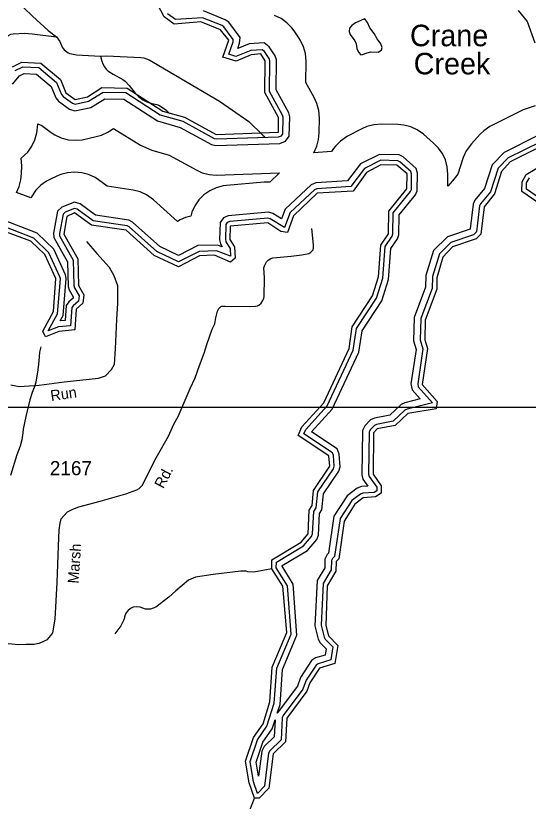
# Model space of a CAD drawing. Extents: x 1473865 to 1648260, y 639067 to 773536.
# Drawn here: x 1598367 to 1602897, y 691551 to 698493 of the extents above; entities that cross this region are included whole.
import ezdxf

# ---------------------------------------------------------------- set-up
doc = ezdxf.new("R2010")
doc.units = 0
for name, color, linetype in [('Exist Hydrographic Buffer Line', 7, 'Continuous'), ('Exist Hydrographic Creek Double Shore', 7, 'Continuous'), ('Exist Hydrographic Creek Single Shore', 7, 'Continuous'), ('Exist Hydrographic Lake Shore Label', 7, 'Continuous'), ('Exist Hydrographic Misc Water Feature', 7, 'Continuous'), ('Exist Road Non-System Type 51', 7, 'Continuous'), ('Exist Road Secondary Type 51 Attributed', 7, 'Continuous'), ('Exist Road Secondary Type 51 Label', 7, 'Continuous'), ('Exist Road Secondary Type 51 Number Label', 7, 'Continuous'), ('Map Preparation Inset Cut Line', 7, 'Continuous')]:
    doc.layers.add(name, color=color, linetype=linetype)

msp = doc.modelspace()

# ---------------------------------------------------------------- linework, layer by layer
at = {"layer": 'Exist Hydrographic Buffer Line'}
for points in [[(1598339.4, 697888.9), (1598400.5, 697963.2), (1598442, 697983.5), (1598550, 697977.1), (1598680.5, 697868.5), (1598722.3, 697767.7), (1598745.6, 697738.1), (1598842.5, 697667.2), (1598889.9, 697651.7), (1599032.3, 697682.1), (1599155.1, 697759.9), (1599322.2, 697756.5), (1599620, 697563.7), (1599820.7, 697506.3), (1600098.9, 697354.4), (1600134.7, 697345.9), (1600702.2, 697364.9), (1600752.4, 697384.1), (1600784.6, 697430), (1600789.7, 697599.8), (1600781, 697635.2), (1600667.9, 697838.2), (1600671.6, 698102), (1600661.7, 698140.1), (1600608.1, 698218.6), (1600564.1, 698252.6), (1600431.2, 698244.8), (1600329, 698203.3), (1600345.5, 698250.7), (1600349.5, 698300), (1600249.3, 698435.9), (1600219.6, 698458.1), (1600026, 698534.9)], [(1598363.5, 698010.1), (1598430.2, 698042.7), (1598572.6, 698034.2), (1598729, 697904.2), (1598773.2, 697797.5), (1598786.5, 697780.6), (1598869.5, 697719.8), (1598893.1, 697712.1), (1599009.9, 697737), (1599138.8, 697818.6), (1599340, 697814.5), (1599644.4, 697617.5), (1599843, 697560.6), (1600120, 697409.4), (1600140.5, 697404.5), (1600690.5, 697422.9), (1600714.9, 697432.3), (1600726.8, 697449.2), (1600731.1, 697593.6), (1600726.2, 697613.7), (1600609.3, 697823.4), (1600613.1, 698095), (1600607.8, 698115.6), (1600565.1, 698178), (1600545.7, 698193), (1600444.2, 698187.1), (1600311.9, 698133.3), (1600249.5, 698152.3), (1600287.9, 698262.9), (1600289.5, 698282.9), (1600207.5, 698394.3), (1600190.9, 698406.6), (1600016.9, 698475.7), (1599779.8, 698458.3), (1599709.4, 698511.2)], [(1602809.3, 698539.4), (1602887.4, 698441.2), (1602956.4, 698254.1)], [(1602275.9, 697092.6), (1602228.2, 697034.6), (1602185.4, 696985.9), (1602186.1, 697092.6), (1602180.6, 697157.8), (1602164.4, 697218.4), (1602137.9, 697275.3), (1602101.9, 697326.7), (1602060.9, 697368.3), (1601970.8, 697445.7), (1601916.1, 697484.4), (1601859.3, 697511), (1601798.6, 697527.2), (1601743.2, 697532.6), (1601601.2, 697535.4), (1601531.6, 697530), (1601471, 697513.8), (1601426.4, 697494), (1601300.4, 697427.6), (1601236.7, 697384.9), (1601192.4, 697340.5), (1601176.2, 697319.6), (1601156.8, 697292.8), (1601000.8, 697282.9), (1601027.4, 697339.8), (1601043.6, 697400.4), (1601049.1, 697457.4), (1601051.2, 697588.7), (1601045.6, 697656.8), (1601029.3, 697717.3), (1601005.7, 697769.4), (1600930.5, 697904.4), (1600933.2, 698090.4), (1600927.6, 698158.1), (1600911.4, 698218.7), (1600884.9, 698275.5), (1600870.1, 698298.9), (1600829.1, 698358.8), (1600807.9, 698386.8), (1600763.5, 698431.2), (1600712.1, 698467.2), (1600655.2, 698493.8)], [(1602956.9, 697696), (1602851.4, 697662.1), (1602575.4, 697523.3), (1602557.2, 697513.4), (1602505.7, 697477.4), (1602472, 697445.2), (1602395, 697361.4), (1602348.3, 697297.9), (1602321.9, 697241), (1602275.9, 697092.6)], [(1600699.2, 697105.1), (1600611.8, 697022.5), (1600563.5, 697022.6), (1600230.5, 696993.2), (1600199.6, 696989.1), (1600139, 696972.9), (1600082.1, 696946.3), (1600030.7, 696910.4), (1599986.3, 696866), (1599950.4, 696814.6), (1599923.9, 696757.7), (1599914.1, 696721.5), (1599868, 696709.2), (1599821.9, 696688.6), (1599798, 696676), (1599584.4, 696865.3), (1599524.2, 696909.1), (1599467.3, 696935.6), (1599406.6, 696951.8), (1599176.6, 696986.1), (1599100.3, 697041.8), (1599068.1, 697062.7), (1599011.2, 697089.3), (1598950.6, 697105.5), (1598888.1, 697111), (1598825.6, 697105.5), (1598764.9, 697089.3), (1598737, 697077.7), (1598669, 697046.3), (1598640.1, 697031.3), (1598588.7, 696995.3), (1598544.3, 696950.9), (1598502.2, 696883.1), (1598373.2, 696931.1), (1598397.4, 696982.7), (1598413.6, 697043.3), (1598419.1, 697100.3), (1598420.1, 697166), (1598414.6, 697233.7), (1598473.9, 697288.5), (1598509.9, 697339.8), (1598536.3, 697396.7), (1598552.6, 697457.3), (1598555.7, 697478.8), (1598561.4, 697538.7), (1598597.5, 697522.3), (1598680.5, 697461.5), (1598713.1, 697440.3), (1598770, 697413.7), (1598830.6, 697397.6), (1598893.1, 697392), (1598955.6, 697397.6), (1599079.4, 697424.7), (1599124.2, 697437.8), (1599181.1, 697464.4), (1599198.7, 697475.2), (1599231.3, 697496.7), (1599470.5, 697348.9), (1599570.1, 697304.1), (1599722.1, 697262), (1599966.7, 697128.5), (1600016, 697106.2), (1600076.6, 697090), (1600139.1, 697084.6), (1600699.2, 697105.1)], [(1602988.8, 697436.9), (1602683.7, 697285.7), (1602578.7, 697176), (1602510.6, 696967), (1602424.9, 696862.9), (1602409.2, 696828.9), (1602383.8, 696609.3), (1602382.5, 696608), (1602182.3, 696539.8), (1602061, 696419.1), (1601992.9, 696198.2), (1601989.6, 696095.1), (1601889.1, 695827.8), (1601882.9, 695621.4), (1601905, 695544.8), (1601860.7, 695239.1), (1601870.6, 695187.9), (1601941.7, 695106.3), (1601806.3, 695073.6), (1601772.7, 695058.1), (1601674.8, 694963.8), (1601537.5, 694938.3), (1601502.4, 694921.7), (1601451.7, 694869.3), (1601430.9, 694828.3), (1601426, 694435.8), (1601436.2, 694397.3), (1601479.1, 694336.4), (1601423.4, 694332.5), (1601386.1, 694318.4), (1601295.1, 694249.4), (1601178.7, 694070.3), (1601130.2, 693742.9), (1601118.8, 693732.4), (1601100.1, 693692.1), (1601097.8, 693614.1), (1601031.8, 693501.5)], [(1603006.9, 697380), (1602719.2, 697237.4), (1602630.6, 697144.9), (1602563.2, 696938.1), (1602475.3, 696831.3), (1602466.8, 696812.8), (1602440, 696582), (1602414.5, 696556.6), (1602214.2, 696488.3), (1602113, 696387.6), (1602051.6, 696188.4), (1602048.2, 696083.4), (1601947.8, 695816.2), (1601942.1, 695628.9), (1601965.2, 695548.9), (1601920.5, 695240.5), (1601925.5, 695214.7), (1602050, 695071.8), (1601825.8, 695017.6), (1601806.4, 695008.7), (1601702.9, 694909.1), (1601555.8, 694881.7), (1601537.4, 694873), (1601500.2, 694834.6), (1601489.7, 694813.9), (1601485.1, 694443.1), (1601490.5, 694422.7), (1601557.9, 694327), (1601557.5, 694296), (1601534.2, 694281.2), (1601436.2, 694274.2), (1601414.9, 694266.2), (1601339, 694208.6), (1601235.2, 694049), (1601185.5, 693713.8), (1601167.4, 693697), (1601158.7, 693678.3), (1601156.4, 693597.3), (1601085.5, 693476.5)], [(1600678.3, 692330.3), (1600703.1, 692407.4), (1600725.4, 692715.8), (1600853.2, 693019.3), (1600818.3, 693470.8), (1600721.9, 693629.6), (1600721.9, 693633.8), (1600945.3, 693767.6), (1601027.1, 693864.2), (1601042.1, 693902.9), (1601052.2, 694095.2), (1601071.4, 694127.5), (1601086.9, 694267.1), (1601222.2, 694467.9), (1601234.2, 694506.9), (1601225.7, 694619.8), (1601207.4, 694664.6), (1600981, 694815.3), (1601163.9, 695015.9), (1601400.1, 695521.1), (1601429.6, 695709.6), (1601601.5, 695974.2), (1601662.2, 696162.7), (1601682.5, 696435.4), (1601741.1, 696521.8), (1601752.5, 696558), (1601755.1, 696733.9), (1601900.2, 696911.2), (1601915.9, 696945.6), (1601917.8, 697101.4), (1601906.5, 697143.5), (1601791, 697246.4), (1601755.3, 697263.3), (1601583.5, 697267.3), (1601415.8, 697185.3), (1601300.9, 697032.8), (1601018.2, 697015.1), (1600978.1, 696999.1), (1600749.8, 696783.6), (1600716.4, 696697.8), (1600638.5, 696744.6), (1600600.6, 696756.2), (1600246.2, 696725.1), (1600202.8, 696707.1), (1600173.5, 696665.3), (1600168.4, 696511.5), (1600177.5, 696476.1), (1600193.2, 696450.5), (1600149.7, 696466.4), (1599976, 696462.1), (1599805.3, 696375.1), (1599642.3, 696452.6), (1599399.9, 696670.2), (1599366.5, 696686.5), (1599071.8, 696730.2), (1598935.5, 696829.7), (1598885.9, 696845.8), (1598775.4, 696800), (1598738, 696766), (1598701.7, 696571.7), (1598705.2, 696533.3), (1598825.2, 696318.6), (1598829.7, 696101.8), (1598838.7, 696069.6), (1598875.2, 696007.9), (1598873.9, 695998.2), (1598836.1, 695965.4), (1598813, 695931.8), (1598804.4, 695800.6), (1598760.7, 695796.5), (1598786.7, 695844), (1598813.9, 696169.7), (1598807.9, 696202.6), (1598703.2, 696429), (1598557.2, 696572.7), (1598228.9, 696698.3)], [(1600505.5, 691620.9), (1600468.9, 691724), (1600440.1, 691901.8), (1600505.1, 692095.7), (1600586.9, 692214.1), (1600652.1, 692417.3), (1600674.6, 692728), (1600800.9, 693027.8), (1600767.9, 693454.6), (1600670.2, 693615.5), (1600670.8, 693663.2), (1600911.5, 693807.4), (1600982.2, 693890.9), (1600991.1, 693913.8), (1601001.5, 694110.6), (1601021.4, 694144.2), (1601037.1, 694285.3), (1601175.2, 694490.3), (1601182.1, 694512.7), (1601174.9, 694607.9), (1601165.7, 694630.5), (1600913, 694798.7), (1600930.7, 694836.7), (1601120.6, 695044.8), (1601350.3, 695536.3), (1601380.4, 695728.4), (1601554.6, 695996.5), (1601611.3, 696172.7), (1601632.2, 696452.9), (1601694.2, 696544.4), (1601701.1, 696566.3), (1601703.9, 696752.6), (1601856.1, 696938.7), (1601864.5, 696957.1), (1601866.2, 697095), (1601860.7, 697115.3), (1601762.3, 697203), (1601743.1, 697212), (1601594.9, 697215.5), (1601449.5, 697144.5), (1601327.8, 696982.8), (1601029.6, 696964.2), (1601006.4, 696954.9), (1600793.6, 696754.1), (1600742.3, 696622.3), (1600617.4, 696697.2), (1600595.1, 696704), (1600258.7, 696674.4), (1600236.4, 696665.2), (1600224.5, 696648.3), (1600220.1, 696517.2), (1600225.4, 696496.5), (1600261.8, 696437.4), (1600266.8, 696368.8), (1600141.3, 696414.6), (1599989, 696410.9), (1599806.1, 696317.7), (1599613.5, 696409.3), (1599370.9, 696627.1), (1599351.1, 696636.7), (1599051.7, 696681.1), (1598911.8, 696783.3), (1598888.1, 696791), (1598803.4, 696755.9), (1598785.5, 696739.6), (1598753.7, 696569.3), (1598755.5, 696548.9), (1598876.4, 696332.5), (1598881.1, 696109.4), (1598886.5, 696089.9), (1598928.6, 696018.7), (1598922.4, 695972.1), (1598874.9, 695930.8), (1598863.5, 695914.3), (1598852.9, 695753.5), (1598745.4, 695743.3), (1598653.9, 695708.7), (1598736.2, 695859.2), (1598762, 696167.2), (1598758.4, 696186.9), (1598660.4, 696398.9), (1598528.7, 696528.5), (1598215.9, 696648.1)], [(1602989, 696887.2), (1602881.7, 696960.9), (1602882.9, 697015.3), (1602907.3, 697061.8)], [(1601085.5, 693476.5), (1601067.1, 693106.9), (1601092.3, 693002.9), (1601102.4, 692984.9), (1601170.2, 692915.7), (1601150.8, 692800.1), (1601040.5, 692767.3), (1601021.4, 692754.6), (1600933.6, 692621.3), (1600905.3, 692543.4), (1600730.9, 692309), (1600723.1, 692287.3), (1600712.9, 692093.1), (1600614.3, 691998), (1600602.6, 691976.1), (1600565.9, 691685.7), (1600505.5, 691620.9)], [(1601031.8, 693501.5), (1601011.9, 693101.6), (1601040.8, 692982.5), (1601058.2, 692951.7), (1601111.5, 692897.3), (1601102.4, 692843), (1601017, 692817.5), (1600981.8, 692794.2), (1600884.2, 692646.1), (1600856.5, 692569.7), (1600678.3, 692330.3)], [(1600513.3, 691772.4), (1600493, 691897.4), (1600551.7, 692072.4), (1600633.7, 692191), (1600659, 692270.1)], [(1600659, 692270.1), (1600651.2, 692121.3), (1600563.4, 692036.5), (1600541.5, 691995.6), (1600513.3, 691772.4)]]:
    msp.add_lwpolyline(points, dxfattribs=at)
at = {"layer": 'Exist Hydrographic Creek Double Shore'}
for points in [[(1598338.1, 698042.2), (1598422.1, 698083.3), (1598588.1, 698073.3), (1598762.1, 697928.6), (1598810.2, 697812.8), (1598893.1, 697752), (1599001.1, 697776.1), (1599127.1, 697858.9), (1599352.1, 697854.3), (1599666.2, 697651.1), (1599858.1, 697597.9), (1600139.1, 697444.5), (1600689.2, 697462.9), (1600691.1, 697594.2), (1600569.1, 697813.3), (1600573.1, 698095.6), (1600532.1, 698155.4), (1600448.1, 698147.3), (1600314.1, 698090.9), (1600198.2, 698126.1), (1600250.1, 698276), (1600176.1, 698369.5), (1600002.1, 698438.6), (1599768.2, 698417.1), (1599678.1, 698484.5), (1599621.1, 698594)], [(1603013.1, 697340.5), (1602737.1, 697201.6), (1602660.1, 697117.8), (1602599.1, 696918.8), (1602506.1, 696805.8), (1602478.1, 696563.5), (1602436.1, 696521.7), (1602227.2, 696450.5), (1602142.2, 696360.2), (1602090.1, 696177.5)], [(1602974.2, 696848.9), (1602841.2, 696940.2), (1602843.1, 697025.5), (1602877.2, 697090.4), (1603196.1, 697277.7)], [(1600478.1, 691578.6), (1600430.1, 691714.1), (1600399, 691905.1), (1600469, 692113.8), (1600554, 692236.8), (1600614, 692429.3), (1600635, 692737.4), (1600764.1, 693043.3), (1600728.1, 693451.1), (1600630.1, 693604.1), (1600631, 693686.1), (1600891, 693841.7), (1600951.1, 693916), (1600962.1, 694122.5), (1600987.1, 694164.7), (1600998.1, 694299), (1601142.1, 694512.7), (1601135, 694604.8), (1600862.1, 694784.3), (1600897.1, 694859.1), (1601091.1, 695071.8), (1601314.1, 695553.1), (1601342.1, 695742.9), (1601521.2, 696018.3), (1601573.1, 696184.6), (1601593.1, 696466.5), (1601661.1, 696566.9), (1601664.1, 696767.1), (1601825.1, 696964), (1601826.2, 697095.3), (1601736.2, 697172.7), (1601594.2, 697175.5), (1601468.2, 697109.1), (1601349.1, 696944.1), (1601032.1, 696924.3), (1600821.1, 696725), (1600769.1, 696578.3), (1600711.1, 696586.1), (1600595.1, 696663.9), (1600262.1, 696634.6), (1600260.1, 696516.5), (1600301.1, 696450), (1600308.1, 696351.3), (1600266.1, 696316.1), (1600125.1, 696378), (1599991.1, 696370.9), (1599807.1, 696272.9), (1599591.1, 696375.7), (1599344.1, 696597.4), (1599036.1, 696643), (1598888.1, 696751), (1598820.1, 696719.5), (1598793.1, 696562.5), (1598916.1, 696343.4), (1598921.1, 696110.2), (1598970.1, 696027.2), (1598960.1, 695951.9), (1598901.1, 695900.6), (1598891.1, 695717), (1598749.1, 695703.4), (1598631.1, 695656.6), (1598607.1, 695706.2), (1598701.1, 695878.3), (1598722.1, 696170.1), (1598624.1, 696382.1), (1598501, 696499.5), (1598202.1, 696610.6)], [(1602090.1, 696177.5), (1602088.1, 696075.7), (1601985.1, 695802.1), (1601982.1, 695628.2), (1602006.1, 695552.3), (1601960.1, 695234.7), (1602092.1, 695084.4), (1602083.1, 695018.9), (1601832.1, 694978.1), (1601722.1, 694871.9), (1601563.1, 694842.4), (1601529.1, 694806.9), (1601525.1, 694442.7), (1601598.1, 694339.4), (1601597.1, 694273.8), (1601547.1, 694242), (1601439, 694234.3), (1601363.1, 694176.8), (1601269, 694027.6), (1601223.1, 693693.8), (1601198.1, 693671.4), (1601196, 693586), (1601120.1, 693456.3), (1601107.1, 693105.3), (1601131, 693012.9), (1601213.1, 692929.2), (1601186.1, 692768.9), (1601052.1, 692728.9), (1600967.1, 692599.4), (1600941.1, 692524.5), (1600763.1, 692285.1), (1600752, 692075.2), (1600642, 691969.2), (1600604.1, 691667.9), (1600520, 691577.7), (1600478.1, 691578.6)]]:
    msp.add_lwpolyline(points, dxfattribs=at)
at = {"layer": 'Exist Hydrographic Creek Single Shore'}
msp.add_lwpolyline([(1598579, 686053.3), (1598958.9, 686390.3), (1599123, 686771), (1599249, 686903.1), (1599362, 687251.9), (1599411, 687776.2), (1599462.9, 687899.9), (1599474.9, 688224.6), (1599647, 688605.1), (1599699, 688771.5), (1599670, 689090.4), (1599675, 689454.7), (1599797, 689872.4), (1599800.1, 690079.2), (1599743, 690214.8), (1599813, 690462.9), (1599898.1, 690595.7), (1599942.1, 690736), (1600269, 690916.5), (1600330, 691072.8), (1600375, 691314.8), (1600478.1, 691578.6)], dxfattribs=at)
at = {"layer": 'Exist Hydrographic Misc Water Feature'}
for points in [[(1601364.4, 698270.8), (1601375.5, 698243.4), (1601382.7, 698203.2), (1601398.2, 698171), (1601417.8, 698148.6), (1601431.9, 698150.4), (1601474.1, 698165.6), (1601506.3, 698173), (1601570.3, 698171.8), (1601586.4, 698179.5), (1601600.6, 698191.2), (1601607, 698211.1), (1601593.5, 698243.3), (1601560.3, 698289.9), (1601535.2, 698336.3), (1601498.1, 698387), (1601474.9, 698433.4), (1601457.3, 698457.7), (1601451.5, 698465.6), (1601443.4, 698461.9), (1601370.8, 698429.3), (1601338.4, 698405.9), (1601315.9, 698382.4), (1601313.4, 698352.4), (1601323, 698328.2), (1601364.4, 698270.8)], [(1598590.6, 695568.4), (1598578.1, 695519), (1598573.4, 695479.1), (1598568.2, 695413.3), (1598563.4, 695365.4), (1598545.3, 695253.8), (1598536.8, 695222), (1598511.7, 695162.5), (1598492.9, 695099.9), (1598455.9, 694951.7), (1598434, 694840.1), (1598429.4, 694808.2), (1598420.3, 694744.4), (1598407.2, 694688.7), (1598377.9, 694613.3), (1598320.6, 694430.5)], [(1600630.1, 693604.1), (1600472, 693575.2), (1600420.1, 693580.2), (1600404.1, 693584.5), (1600356.2, 693585.3), (1600111.5, 693553.9), (1599955.1, 693532.8), (1599894.6, 693503.9), (1599780.9, 693410.1), (1599719.9, 693355.3), (1599606.3, 693267.5), (1599557.9, 693248.3), (1599513.9, 693249.2), (1599466.2, 693266), (1599436.3, 693270.6), (1599406.2, 693267.2), (1599382.1, 693255.6), (1599357.7, 693234.1), (1599341.2, 693212.4), (1599328.6, 693180.7), (1599328.5, 693172.7), (1599320.1, 693148.8), (1599295.2, 693101.3), (1599241.9, 693030.4)]]:
    msp.add_lwpolyline(points, dxfattribs=at)
at = {"layer": 'Exist Road Non-System Type 51'}
for points in [[(1597558.9, 698878.3), (1597619.3, 698820.9), (1597676.6, 698703.6), (1597696.3, 698689.2), (1597712, 698672.8), (1597725.3, 698638.6), (1597736.1, 698578.3), (1597755.5, 698547.9), (1597777.2, 698535.5), (1597805.1, 698526.9), (1597825, 698524.5), (1597891.2, 698531.2), (1598155, 698611.9), (1598239.7, 698646.2), (1598280, 698659.4), (1598306, 698660.8), (1598330, 698658.3), (1598367.5, 698633.6), (1598516.6, 698488.5), (1598654.2, 698363.7), (1598729, 698305.7)], [(1598218.6, 698245.4), (1598303.1, 698318.7), (1598323.1, 698328.7), (1598345.2, 698334.5), (1598449.1, 698337.8), (1598513.1, 698333.3), (1598729, 698305.7)], [(1598729, 698305.7), (1598756.8, 698265.5), (1598778.4, 698215.5), (1598796.1, 698191.3), (1598832, 698165), (1598846.1, 698158.9), (1598903.9, 698148.5), (1599116, 698136.4)], [(1599116, 698136.4), (1599169.9, 698138.7), (1599473.9, 698124.4), (1599499.9, 698122.2), (1599545.7, 698101.9), (1599581.5, 698083.8), (1600169.2, 697739.5), (1600428.1, 697557.8), (1600551.3, 697436.9), (1600569.2, 697422.7)], [(1599116, 698136.4), (1599127.5, 698093), (1599137.4, 698068.9), (1599151.9, 698041), (1599166.4, 698019.7), (1599181.8, 698006.2), (1599228.8, 697976.3), (1599314.5, 697929.7), (1599334.4, 697913.5), (1599370.1, 697877.4), (1599421.7, 697808.9), (1599451.5, 697778.7), (1599491.3, 697750.4), (1599526.8, 697733.1), (1599568.9, 697718.7), (1599615.9, 697707.9), (1599638, 697699.4), (1599694.1, 697662.3), (1599725.8, 697629.4)], [(1599909.5, 695198.8), (1599953.9, 695293.2), (1599990.9, 695402.5), (1600031.5, 695510.8), (1600055.5, 695588.6), (1600103.6, 695723.8), (1600127.7, 695770.1), (1600136.2, 695822.3), (1600150, 695881.2), (1600161.7, 695905.2), (1600177.5, 695921.3), (1600185.8, 695925.5), (1600217.8, 695927.1), (1600429.8, 695924), (1600485.9, 695927.1), (1600504, 695930.9), (1600515.9, 695936.7), (1600536.3, 695954.3), (1600551.7, 695976.2), (1600561, 695998.6), (1600563.1, 696011.9), (1600565.6, 696175.8), (1600561, 696263.9), (1600565.2, 696283.8), (1600583.7, 696317.5), (1600598, 696333.2), (1600623.3, 696348.1), (1600640.2, 696354.5), (1600800.6, 696368.3), (1600894.7, 696380.8), (1600956.4, 696393), (1600975.8, 696402.4), (1600994.8, 696423.8), (1600999.8, 696443.9), (1600999.3, 696468.7), (1600984.2, 696613.3)], [(1598993.8, 696497.3), (1599084.3, 696392), (1599194.8, 696268.5)]]:
    msp.add_lwpolyline(points, dxfattribs=at)
at = {"layer": 'Exist Road Secondary Type 51 Attributed'}
for points in [[(1598324.6, 695232.1), (1598396.5, 695215.7), (1598574.7, 695228.8), (1598796.9, 695256.6), (1599100, 695289.4), (1599162.1, 695310.7), (1599214.4, 695366.3), (1599240.5, 695413.7), (1599250.3, 695549.5), (1599260.1, 695808.3), (1599269.9, 695952.3), (1599268.3, 696107.6), (1599237.3, 696194.9), (1599194.8, 696268.5)], [(1598111.5, 692964.5), (1598394, 692936.7), (1598460.6, 692940.4), (1598529.1, 692938.6), (1598556.9, 692946), (1598577.1, 692948.9), (1598621.3, 692970.5), (1598649.5, 692981.4), (1598678, 693015), (1598694.3, 693040.7), (1598714.9, 693161.6), (1598733.5, 693483.7), (1598745.6, 693805.8), (1598749.9, 693949.6), (1598761.3, 694009.9), (1598768.7, 694046.9), (1598792.7, 694074.7), (1598826, 694108), (1598872.3, 694132.1), (1598925.9, 694152.4), (1599114.6, 694202.4), (1599257.1, 694243.2), (1599340.4, 694269.1), (1599436.6, 694302.4), (1599458.8, 694315.4), (1599477.3, 694333.9), (1599486, 694342.5), (1599610, 694587.5), (1599716.5, 694778.9), (1599766.1, 694884.1), (1599803.1, 694951.6), (1599909.5, 695198.8)]]:
    msp.add_lwpolyline(points, dxfattribs=at)
at = {"layer": 'Map Preparation Inset Cut Line'}
for points in [[(1530807.2, 678673.7), (1530807.2, 722115.9), (1605695.7, 722115.9), (1605695.7, 695030), (1593323.3, 695030), (1593323.3, 678673.7), (1530807.2, 678673.7)], [(1593323.3, 678673.7), (1621669.5, 678673.7), (1621669.5, 702706.2), (1605696.9, 702708), (1605695.7, 695030), (1593323.3, 695030), (1593323.3, 678673.7)]]:
    msp.add_lwpolyline(points, dxfattribs=at)

# ---------------------------------------------------------------- texts
at = {"layer": 'Exist Hydrographic Lake Shore Label'}
for s, p in [('Crane', (1601851.6, 698223.5)), ('Creek', (1601884.5, 697974.9))]:
    msp.add_text(s, height=190, dxfattribs=at).set_placement(p)
at = {"layer": 'Exist Road Secondary Type 51 Label'}
for s, rotation, p in [('Run', 8.48046, (1598681.4, 695087.3)), ('Rd.', 62.35025, (1599671.2, 694308.1)), ('Marsh', 85.94166, (1598921.4, 693473.2))]:
    msp.add_text(s, height=95, rotation=rotation, dxfattribs=at).set_placement(p)
at = {"layer": 'Exist Road Secondary Type 51 Number Label'}
msp.add_text('2167', height=125, dxfattribs=at).set_placement((1598669, 694432.9))

doc.saveas('drawing.dxf')
